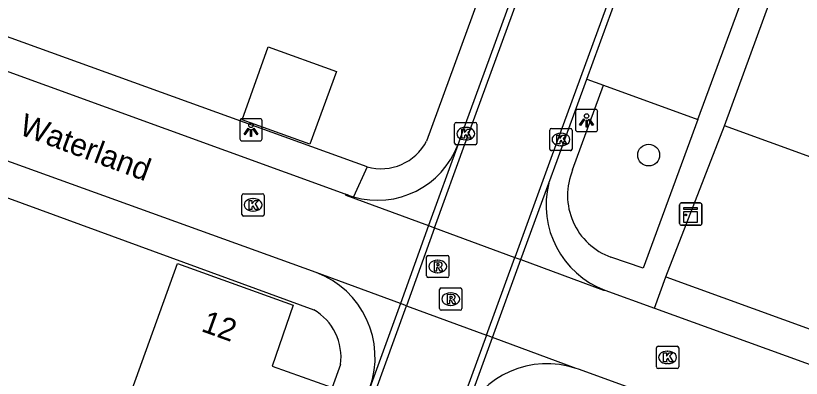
# Model space of a CAD drawing. Extents: x 155275 to 156263, y 382654 to 383635.
# Drawn here: x 155751 to 155786.19, y 382941.45 to 382957.7 of the extents above; entities that cross this region are included whole.
import ezdxf

# ---------------------------------------------------------------- set-up
doc = ezdxf.new("R2010")
doc.units = 0
for name, color, linetype in [('IMGEO_Boom', 7, 'Continuous'), ('IMGEO_Kast', 7, 'Continuous'), ('IMGEO_Kolk', 7, 'Continuous'), ('IMGEO_Lichtpunt', 7, 'Continuous'), ('IMGEO_Openbare_ruimte_label', 7, 'Continuous'), ('IMGEO_Pand', 7, 'Continuous'), ('IMGEO_Pand_nummerreeks', 7, 'Continuous'), ('IMGEO_Parkeervlak_open', 7, 'Continuous'), ('IMGEO_Rijbaan_lokaal_gesloten', 7, 'Continuous'), ('IMGEO_Rijbaan_lokaal_open', 7, 'Continuous'), ('IMGEO_Rioolput', 7, 'Continuous'), ('IMGEO_Voetpad_open', 7, 'Continuous')]:
    doc.layers.add(name, color=color, linetype=linetype)

msp = doc.modelspace()

# ---------------------------------------------------------------- linework, layer by layer
at = {"layer": 'IMGEO_Boom'}
msp.add_circle((155779.351, 382951.454), 0.489, dxfattribs=at)
at = {"layer": 'IMGEO_Kast'}
for p, q in [((155780.735, 382948.384), (155780.735, 382949.225)), ((155780.735, 382949.225), (155780.735, 382948.384)), ((155780.81, 382949.309), (155781.651, 382949.309)), ((155781.651, 382949.309), (155780.81, 382949.309)), ((155781.735, 382949.234), (155781.735, 382948.393)), ((155781.735, 382948.393), (155781.735, 382949.234)), ((155781.66, 382948.309), (155780.819, 382948.309)), ((155780.819, 382948.309), (155781.66, 382948.309))]:
    msp.add_line(p, q, dxfattribs=at)
for points in [[(155780.93, 382949.099), (155781.53, 382949.099), (155781.53, 382949.014), (155780.93, 382949.014), (155780.93, 382949.099)], [(155780.93, 382948.924), (155781.53, 382948.924), (155781.53, 382948.435), (155780.93, 382948.435), (155780.93, 382948.924)]]:
    msp.add_lwpolyline(points, dxfattribs=at)
msp.add_circle((155781.014, 382948.773), 0.0377, dxfattribs=at)
for centre, start, end in [((155780.813, 382949.231), 92.4484, 184.2845), ((155780.813, 382949.231), 92.4484, 184.2845), ((155781.657, 382949.231), 2.4484, 94.2845), ((155781.657, 382949.231), 2.4484, 94.2845), ((155780.813, 382948.387), 182.4484, 274.2845), ((155780.813, 382948.387), 182.4484, 274.2845), ((155781.657, 382948.387), 272.4484, 4.2845), ((155781.657, 382948.387), 272.4484, 4.2845)]:
    msp.add_arc(centre, 0.0779, start, end, dxfattribs=at)
at = {"layer": 'IMGEO_Kolk'}
for p, q in [((155770.659, 382951.989), (155770.659, 382952.841)), ((155770.734, 382952.915), (155771.586, 382952.915)), ((155771.147, 382952.695), (155771.172, 382952.695)), ((155771.66, 382952.841), (155771.66, 382951.989)), ((155774.922, 382951.726), (155774.922, 382952.578)), ((155774.997, 382952.652), (155775.849, 382952.652)), ((155775.41, 382952.432), (155775.435, 382952.432)), ((155775.923, 382952.578), (155775.923, 382951.726)), ((155771.17, 382952.135), (155771.145, 382952.135)), ((155771.586, 382951.915), (155770.734, 382951.915)), ((155775.849, 382951.652), (155774.997, 382951.652)), ((155775.433, 382951.872), (155775.408, 382951.872)), ((155761.132, 382948.795), (155761.132, 382949.647)), ((155761.207, 382949.721), (155762.059, 382949.721)), ((155762.133, 382949.647), (155762.133, 382948.795)), ((155761.62, 382949.501), (155761.645, 382949.501)), ((155761.643, 382948.941), (155761.618, 382948.941)), ((155762.059, 382948.721), (155761.207, 382948.721)), ((155779.773, 382942.884), (155780.625, 382942.884)), ((155779.698, 382941.958), (155779.698, 382942.81)), ((155780.186, 382942.664), (155780.211, 382942.664)), ((155780.699, 382942.81), (155780.699, 382941.958)), ((155780.625, 382941.884), (155779.773, 382941.884)), ((155780.209, 382942.104), (155780.184, 382942.104))]:
    msp.add_line(p, q, dxfattribs=at)
for points in [[(155770.659, 382951.989), (155770.659, 382952.841)], [(155770.734, 382952.915), (155771.586, 382952.915)], [(155771.66, 382952.841), (155771.66, 382951.989)], [(155770.98, 382952.615), (155771.103, 382952.615), (155771.103, 382952.464), (155771.233, 382952.615), (155771.397, 382952.615), (155771.251, 382952.464), (155771.404, 382952.215), (155771.252, 382952.215), (155771.167, 382952.379), (155771.103, 382952.312), (155771.103, 382952.215), (155770.98, 382952.215), (155770.98, 382952.615)], [(155774.922, 382951.726), (155774.922, 382952.578)], [(155774.997, 382952.652), (155775.849, 382952.652)], [(155775.243, 382952.352), (155775.366, 382952.352), (155775.366, 382952.201), (155775.496, 382952.352), (155775.66, 382952.352), (155775.514, 382952.201), (155775.667, 382951.952), (155775.515, 382951.952), (155775.43, 382952.116), (155775.366, 382952.049), (155775.366, 382951.952), (155775.243, 382951.952), (155775.243, 382952.352)], [(155775.923, 382952.578), (155775.923, 382951.726)], [(155771.586, 382951.915), (155770.734, 382951.915)], [(155775.849, 382951.652), (155774.997, 382951.652)], [(155761.132, 382948.795), (155761.132, 382949.647)], [(155761.207, 382949.721), (155762.059, 382949.721)], [(155762.133, 382949.647), (155762.133, 382948.795)], [(155761.453, 382949.421), (155761.576, 382949.421), (155761.576, 382949.27), (155761.706, 382949.421), (155761.87, 382949.421), (155761.724, 382949.27), (155761.877, 382949.021), (155761.725, 382949.021), (155761.64, 382949.185), (155761.576, 382949.118), (155761.576, 382949.021), (155761.453, 382949.021), (155761.453, 382949.421)], [(155762.059, 382948.721), (155761.207, 382948.721)], [(155779.773, 382942.884), (155780.625, 382942.884)], [(155779.698, 382941.958), (155779.698, 382942.81)], [(155780.019, 382942.584), (155780.142, 382942.584), (155780.142, 382942.433), (155780.272, 382942.584), (155780.436, 382942.584), (155780.29, 382942.433), (155780.443, 382942.184), (155780.291, 382942.184), (155780.206, 382942.348), (155780.142, 382942.281), (155780.142, 382942.184), (155780.019, 382942.184), (155780.019, 382942.584)], [(155780.699, 382942.81), (155780.699, 382941.958)], [(155780.625, 382941.884), (155779.773, 382941.884)]]:
    msp.add_lwpolyline(points, dxfattribs=at)
for centre, start, end in [((155770.736, 382952.839), 91.552, 178.448), ((155770.736, 382952.839), 91.552, 178.448), ((155771.584, 382952.839), 1.552, 88.448), ((155771.584, 382952.839), 1.552, 88.448), ((155774.999, 382952.576), 91.552, 178.448), ((155774.999, 382952.576), 91.552, 178.448), ((155775.847, 382952.576), 1.552, 88.448), ((155775.847, 382952.576), 1.552, 88.448), ((155770.736, 382951.991), 181.552, 268.448), ((155770.736, 382951.991), 181.552, 268.448), ((155771.584, 382951.991), 271.552, 358.448), ((155771.584, 382951.991), 271.552, 358.448), ((155774.999, 382951.728), 181.552, 268.448), ((155774.999, 382951.728), 181.552, 268.448), ((155775.847, 382951.728), 271.552, 358.448), ((155775.847, 382951.728), 271.552, 358.448), ((155761.209, 382949.645), 91.552, 178.448), ((155761.209, 382949.645), 91.552, 178.448), ((155762.057, 382949.645), 1.552, 88.448), ((155762.057, 382949.645), 1.552, 88.448), ((155761.209, 382948.797), 181.552, 268.448), ((155761.209, 382948.797), 181.552, 268.448), ((155762.057, 382948.797), 271.552, 358.448), ((155762.057, 382948.797), 271.552, 358.448), ((155779.775, 382942.808), 91.552, 178.448), ((155779.775, 382942.808), 91.552, 178.448), ((155780.623, 382942.808), 1.552, 88.448), ((155780.623, 382942.808), 1.552, 88.448), ((155779.775, 382941.96), 181.552, 268.448), ((155779.775, 382941.96), 181.552, 268.448), ((155780.623, 382941.96), 271.552, 358.448), ((155780.623, 382941.96), 271.552, 358.448)]:
    msp.add_arc(centre, 0.0765, start, end, dxfattribs=at)
for centre, major_axis, ratio, start_param, end_param in [((155771.146, 382952.415), (-0.387, 0.002), 0.722429, 4.712389, 7.853982), ((155771.171, 382952.415), (-0.39, 0.002), 0.717154, 1.570796, 4.712389), ((155775.409, 382952.152), (-0.387, 0.002), 0.722429, 4.712389, 7.853982), ((155775.434, 382952.152), (-0.39, 0.002), 0.717154, 1.570796, 4.712389), ((155761.619, 382949.221), (-0.387, 0.002), 0.722429, 4.712389, 7.853982), ((155761.644, 382949.221), (-0.39, 0.002), 0.717154, 1.570796, 4.712389), ((155780.185, 382942.384), (-0.387, 0.002), 0.722429, 4.712389, 7.853982), ((155780.21, 382942.384), (-0.39, 0.002), 0.717154, 1.570796, 4.712389)]:
    msp.add_ellipse(centre, major_axis=major_axis, ratio=ratio, start_param=start_param, end_param=end_param, dxfattribs=at)
at = {"layer": 'IMGEO_Lichtpunt'}
for p, q in [((155776.07, 382953.408), (155776.07, 382952.601)), ((155776.07, 382953.408), (155776.07, 382952.601)), ((155776.972, 382953.503), (155776.164, 382953.503)), ((155776.972, 382953.503), (155776.164, 382953.503)), ((155777.066, 382952.601), (155777.066, 382953.408)), ((155777.066, 382952.601), (155777.066, 382953.408)), ((155761.942, 382953.086), (155761.134, 382953.086)), ((155761.942, 382953.086), (155761.134, 382953.086)), ((155761.04, 382952.991), (155761.04, 382952.184)), ((155761.04, 382952.991), (155761.04, 382952.184)), ((155762.036, 382952.184), (155762.036, 382952.991)), ((155762.036, 382952.184), (155762.036, 382952.991)), ((155776.164, 382952.507), (155776.972, 382952.507)), ((155776.164, 382952.507), (155776.972, 382952.507)), ((155761.134, 382952.09), (155761.942, 382952.09)), ((155761.134, 382952.09), (155761.942, 382952.09))]:
    msp.add_line(p, q, dxfattribs=at)
for points in [[(155776.444, 382953.072), (155776.483, 382953.044), (155776.295, 382952.782), (155776.257, 382952.809), (155776.444, 382953.072)], [(155776.656, 382953.044), (155776.694, 382953.071), (155776.881, 382952.809), (155776.842, 382952.781), (155776.656, 382953.044)], [(155776.546, 382953.024), (155776.593, 382953.024), (155776.593, 382952.702), (155776.546, 382952.702), (155776.546, 382953.024)], [(155761.414, 382952.655), (155761.453, 382952.627), (155761.265, 382952.365), (155761.227, 382952.392), (155761.414, 382952.655)], [(155761.516, 382952.607), (155761.563, 382952.607), (155761.563, 382952.285), (155761.516, 382952.285), (155761.516, 382952.607)], [(155761.626, 382952.627), (155761.664, 382952.654), (155761.851, 382952.392), (155761.812, 382952.364), (155761.626, 382952.627)]]:
    msp.add_lwpolyline(points, dxfattribs=at)
for centre in [(155776.569, 382953.206), (155761.539, 382952.789)]:
    msp.add_circle(centre, 0.0994, dxfattribs=at)
for centre, start, end in [((155776.164, 382953.408), 90, 180), ((155776.164, 382953.408), 90, 180), ((155776.972, 382953.408), 0, 90), ((155776.972, 382953.408), 0, 90), ((155761.134, 382952.991), 90, 180), ((155761.134, 382952.991), 90, 180), ((155761.942, 382952.991), 0, 90), ((155761.942, 382952.991), 0, 90), ((155776.164, 382952.601), 180, 270), ((155776.164, 382952.601), 180, 270), ((155776.972, 382952.601), 270, 0), ((155776.972, 382952.601), 270, 360), ((155761.134, 382952.184), 180, 270), ((155761.134, 382952.184), 180, 270), ((155761.942, 382952.184), 270, 0), ((155761.942, 382952.184), 270, 360)]:
    msp.add_arc(centre, 0.0946, start, end, dxfattribs=at)
at = {"layer": 'IMGEO_Pand'}
for points in [[(155785.636, 382960.708), (155786.593, 382960.372), (155789.804, 382969.209), (155800.697, 382965.252), (155798.007, 382957.883), (155792.371, 382959.931), (155788.956, 382950.505), (155782.745, 382952.766)], [(155782.745, 382952.766), (155785.636, 382960.708)], [(155762.314, 382956.303), (155765.371, 382955.206), (155764.18, 382951.936), (155761.138, 382953.027), (155762.314, 382956.303)], [(155759.423, 382925.217), (155758.257, 382925.64), (155757.362, 382923.173), (155756.634, 382921.166), (155749.104, 382923.897), (155752.078, 382932.095), (155756.001, 382930.696), (155756.874, 382933.113), (155758.826, 382938.522), (155755.741, 382939.635), (155758.254, 382946.596), (155763.431, 382944.727), (155762.488, 382941.996), (155765.175, 382941.027)]]:
    msp.add_lwpolyline(points, dxfattribs=at)
at = {"layer": 'IMGEO_Parkeervlak_open'}
msp.add_lwpolyline([(155777.331, 382954.586), (155781.545, 382953.048)], dxfattribs=at)
at = {"layer": 'IMGEO_Rijbaan_lokaal_gesloten'}
for points in [[(155769.765, 382948.193), (155771.18, 382952.114), (155777.342, 382968.992), (155783.12, 382984.842), (155791.856, 383008.888), (155793.419, 383013.198)], [(155797.025, 383011.874), (155795.484, 383007.641), (155787.297, 382985.096), (155781.771, 382969.925), (155774.971, 382951.305), (155773.357, 382946.867)], [(155791.82, 383009.651), (155791.583, 383008.997), (155782.847, 382984.939), (155777.074, 382969.095), (155770.914, 382952.218), (155770.813, 382951.938)], [(155776.58, 382954.863), (155779.138, 382961.871)], [(155774.878, 382950.194), (155775.246, 382951.206), (155776.58, 382954.863)], [(155770.813, 382951.938), (155769.496, 382948.292)], [(155773.631, 382946.766), (155774.878, 382950.194)], [(155769.496, 382948.292), (155768.234, 382944.798)], [(155769.765, 382948.193), (155768.503, 382944.698)], [(155769.496, 382948.292), (155769.765, 382948.193)], [(155772.086, 382943.374), (155773.357, 382946.867)], [(155772.36, 382943.272), (155773.631, 382946.766)], [(155773.357, 382946.867), (155773.631, 382946.766)], [(155772.086, 382943.374), (155770.526, 382939.085), (155761.085, 382913.388), (155757.497, 382914.737), (155766.597, 382939.416), (155768.503, 382944.698)], [(155768.234, 382944.798), (155766.869, 382941.017)], [(155768.503, 382944.698), (155768.234, 382944.798)], [(155771.045, 382939.658), (155772.36, 382943.272)], [(155772.36, 382943.272), (155772.086, 382943.374)]]:
    msp.add_lwpolyline(points, dxfattribs=at)
at = {"layer": 'IMGEO_Rijbaan_lokaal_open'}
for points in [[(155764.453, 382946.196), (155699.973, 382969.498), (155701.308, 382973.138), (155704.093, 382972.126), (155765.747, 382949.717)], [(155765.747, 382949.717), (155765.781, 382949.663), (155769.496, 382948.292)], [(155769.765, 382948.193), (155773.357, 382946.867)], [(155773.631, 382946.766), (155777.321, 382945.404), (155777.389, 382945.399)], [(155768.234, 382944.798), (155764.453, 382946.196)], [(155777.389, 382945.399), (155779.611, 382944.594)], [(155768.503, 382944.698), (155772.086, 382943.374)], [(155779.611, 382944.594), (155866.718, 382913.032)], [(155776.11, 382941.886), (155772.36, 382943.272)], [(155778.616, 382940.974), (155778.386, 382941.058), (155776.209, 382941.85), (155776.11, 382941.886)]]:
    msp.add_lwpolyline(points, dxfattribs=at)
for centre, radius, start, end in [((155767.203, 382953.282), 3.852, 253.7713, 339.5738), ((155778.836, 382949.212), 4.078, 166.0644, 249.215), ((155767.3, 382953.545), 4.131, 247.9166, 253.5033), ((155763.007, 382942.369), 4.091, 340.7107, 69.3073), ((155774.793, 382938.008), 4.095, 71.2444, 156.2432)]:
    msp.add_arc(centre, radius, start, end, dxfattribs=at)
at = {"layer": 'IMGEO_Rioolput'}
for p, q in [((155769.401, 382946.033), (155769.401, 382946.885)), ((155769.476, 382946.959), (155770.328, 382946.959)), ((155769.889, 382946.739), (155769.914, 382946.739)), ((155770.402, 382946.885), (155770.402, 382946.033)), ((155769.912, 382946.179), (155769.887, 382946.179)), ((155770.328, 382945.959), (155769.476, 382945.959)), ((155769.984, 382944.571), (155769.984, 382945.423)), ((155770.059, 382945.497), (155770.911, 382945.497)), ((155770.985, 382945.423), (155770.985, 382944.571)), ((155770.472, 382945.277), (155770.497, 382945.277)), ((155770.495, 382944.717), (155770.47, 382944.717)), ((155770.911, 382944.497), (155770.059, 382944.497))]:
    msp.add_line(p, q, dxfattribs=at)
for points in [[(155769.401, 382946.033), (155769.401, 382946.885)], [(155769.476, 382946.959), (155770.328, 382946.959)], [(155770.402, 382946.885), (155770.402, 382946.033)], [(155769.99, 382946.657), (155769.738, 382946.659), (155769.738, 382946.259)], [(155769.738, 382946.259), (155769.862, 382946.259), (155769.862, 382946.421), (155769.873, 382946.421)], [(155769.916, 382946.578), (155769.862, 382946.578), (155769.862, 382946.497)], [(155769.862, 382946.497), (155769.914, 382946.497)], [(155769.92, 382946.392), (155769.991, 382946.259), (155770.131, 382946.259), (155770.066, 382946.385)], [(155770.328, 382945.959), (155769.476, 382945.959)], [(155769.984, 382944.571), (155769.984, 382945.423)], [(155770.059, 382945.497), (155770.911, 382945.497)], [(155770.985, 382945.423), (155770.985, 382944.571)], [(155770.573, 382945.195), (155770.321, 382945.197), (155770.321, 382944.797)], [(155770.321, 382944.797), (155770.445, 382944.797), (155770.445, 382944.959), (155770.456, 382944.959)], [(155770.499, 382945.116), (155770.445, 382945.116), (155770.445, 382945.035)], [(155770.445, 382945.035), (155770.497, 382945.035)], [(155770.503, 382944.93), (155770.574, 382944.797), (155770.714, 382944.797), (155770.649, 382944.923)], [(155770.911, 382944.497), (155770.059, 382944.497)]]:
    msp.add_lwpolyline(points, dxfattribs=at)
for centre, radius, start, end in [((155769.478, 382946.883), 0.0765, 91.552, 178.448), ((155769.478, 382946.883), 0.0765, 91.552, 178.448), ((155770.326, 382946.883), 0.0765, 1.552, 88.448), ((155770.326, 382946.883), 0.0765, 1.552, 88.448), ((155769.872, 382946.368), 0.0533, 26.0293, 88.6989), ((155769.898, 382946.686), 0.19, 274.7715, 282.9687), ((155769.922, 382946.482), 0.0964, 77.0061, 93.1865), ((155769.936, 382946.539), 0.0378, 276.6634, 79.6772), ((155769.989, 382946.547), 0.109, 350.3612, 89.416), ((155769.987, 382946.547), 0.112, 277.5842, 350.9817), ((155769.971, 382946.332), 0.108, 29.5134, 73.7905), ((155769.478, 382946.035), 0.0765, 181.552, 268.448), ((155769.478, 382946.035), 0.0765, 181.552, 268.448), ((155770.326, 382946.035), 0.0765, 271.552, 358.448), ((155770.326, 382946.035), 0.0765, 271.552, 358.448), ((155770.061, 382945.421), 0.0765, 91.552, 178.448), ((155770.061, 382945.421), 0.0765, 91.552, 178.448), ((155770.909, 382945.421), 0.0765, 1.552, 88.448), ((155770.909, 382945.421), 0.0765, 1.552, 88.448), ((155770.455, 382944.906), 0.0533, 26.0293, 88.6989), ((155770.481, 382945.224), 0.19, 274.7715, 282.9687), ((155770.505, 382945.02), 0.0964, 77.0061, 93.1865), ((155770.519, 382945.077), 0.0378, 276.6634, 79.6772), ((155770.572, 382945.085), 0.109, 350.3612, 89.416), ((155770.57, 382945.085), 0.112, 277.5842, 350.9817), ((155770.554, 382944.87), 0.108, 29.5134, 73.7905), ((155770.061, 382944.573), 0.0765, 181.552, 268.448), ((155770.061, 382944.573), 0.0765, 181.552, 268.448), ((155770.909, 382944.573), 0.0765, 271.552, 358.448), ((155770.909, 382944.573), 0.0765, 271.552, 358.448)]:
    msp.add_arc(centre, radius, start, end, dxfattribs=at)
for centre, major_axis, ratio, start_param, end_param in [((155769.888, 382946.459), (-0.387, 0.002), 0.722429, 4.712389, 7.853982), ((155769.913, 382946.459), (-0.39, 0.002), 0.717154, 1.570796, 4.712389), ((155770.471, 382944.997), (-0.387, 0.002), 0.722429, 4.712389, 7.853982), ((155770.496, 382944.997), (-0.39, 0.002), 0.717154, 1.570796, 4.712389)]:
    msp.add_ellipse(centre, major_axis=major_axis, ratio=ratio, start_param=start_param, end_param=end_param, dxfattribs=at)
at = {"layer": 'IMGEO_Voetpad_open'}
for points in [[(155777.863, 382975.272), (155769.405, 382952.082)], [(155766.739, 382950.921), (155700.85, 382974.779), (155698.641, 382968.533), (155708.405, 382965.011), (155764.351, 382944.523)], [(155781.545, 382953.048), (155783.383, 382958.02), (155784.076, 382960.173)], [(155776.58, 382954.863), (155777.331, 382954.586)], [(155775.944, 382950.79), (155777.331, 382954.586)], [(155781.545, 382953.048), (155779.098, 382946.39), (155777.662, 382946.875)], [(155780.113, 382945.991), (155782.745, 382952.766)], [(155766.739, 382950.921), (155766.127, 382949.584)], [(155779.611, 382944.594), (155780.113, 382945.991)], [(155780.113, 382945.991), (155867.203, 382914.393)], [(155765.55, 382942.058), (155765.175, 382941.027)]]:
    msp.add_lwpolyline(points, dxfattribs=at)
for centre, radius, start, end in [((155767.35, 382953.159), 2.32, 254.7312, 332.3335), ((155778.666, 382949.65), 2.951, 157.2793, 250.1068), ((155763.095, 382942.388), 2.477, 352.3511, 59.5264)]:
    msp.add_arc(centre, radius, start, end, dxfattribs=at)

# ---------------------------------------------------------------- texts
at = {"layer": 'IMGEO_Openbare_ruimte_label'}
msp.add_text('Waterland', height=1, rotation=339.5177, dxfattribs=at).set_placement((155751.1, 382952.404))
at = {"layer": 'IMGEO_Pand_nummerreeks'}
msp.add_text('12', height=1, rotation=340.1494, dxfattribs=at).set_placement((155759.263, 382943.574))

doc.saveas('drawing.dxf')
